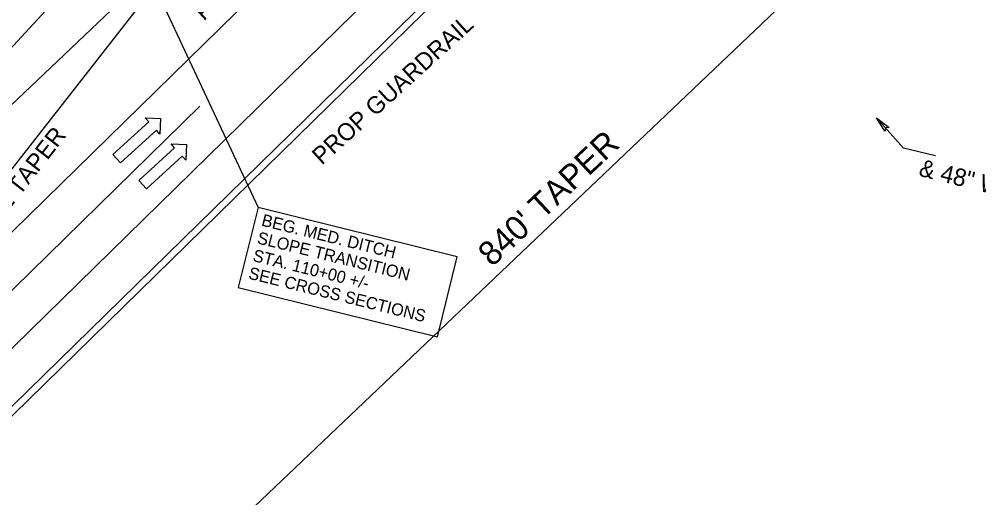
# Model space of a CAD drawing. Extents: x 2389694 to 2405615, y 547005 to 573532.
# Drawn here: x 2397548.9 to 2397826.3, y 559073.5 to 559211.7 of the extents above; entities that cross this region are included whole.
import ezdxf

# ---------------------------------------------------------------- set-up
doc = ezdxf.new("R2010")
doc.units = 0
for name, color, linetype in [('Prop Cable Guiderail Double Face', 7, 'Continuous'), ('Prop Conc Expressway Gutter', 7, 'Continuous'), ('Prop Dimension', 7, 'Continuous'), ('Prop Dimension Text', 7, 'Continuous'), ('Prop DSN Text', 7, 'Continuous'), ('Prop EOT', 7, 'Continuous'), ('Prop Guardrail', 7, 'Continuous'), ('Prop Horizontal Alignment', 7, 'Continuous'), ('Prop Lane Arrow Through CELL', 7, 'Continuous'), ('Prop Lane Lines', 7, 'Continuous')]:
    doc.layers.add(name, color=color, linetype=linetype)

msp = doc.modelspace()

# ---------------------------------------------------------------- linework, layer by layer
at = {"layer": 'Prop Cable Guiderail Double Face'}
msp.add_line((2397578.98, 559238.42), (2397374.65, 559017.94), dxfattribs=at)
at = {"layer": 'Prop Conc Expressway Gutter'}
msp.add_line((2397717.75, 559267.14), (2396556.62, 558131.22), dxfattribs=at)
at = {"layer": 'Prop Dimension'}
msp.add_line((2397199.35, 558674.04), (2397808.13, 559252.82), dxfattribs=at)
at = {"layer": 'Prop DSN Text'}
for p, q in [((2397586.42, 559224.79), (2397617.92, 559157.34)), ((2397804.53, 559174.5), (2397796.67, 559183.2)), ((2397813.8, 559172.19), (2397804.53, 559174.5))]:
    msp.add_line(p, q, dxfattribs=at)
for points in [[(2397799.14, 559179.36), (2397796.67, 559183.2), (2397800.32, 559180.4), (2397799.34, 559180.29)], [(2397612.19, 559134.22), (2397669.8, 559119.94), (2397675.53, 559143.06), (2397617.92, 559157.34)]]:
    msp.add_lwpolyline(points, close=True, dxfattribs=at)
at = {"layer": 'Prop EOT'}
for p, q in [((2396531.69, 558157.19), (2397732.72, 559332.14)), ((2397749.26, 559314.75), (2396548.23, 558139.8)), ((2397719.15, 559265.71), (2396558.02, 558129.79)), ((2397592.81, 559227.3), (2397504.06, 559114.05))]:
    msp.add_line(p, q, dxfattribs=at)
at = {"layer": 'Prop Guardrail'}
msp.add_line((2396558.02, 558129.79), (2397719.15, 559265.71), dxfattribs=at)
at = {"layer": 'Prop Horizontal Alignment'}
msp.add_line((2396449.76, 558144.15), (2398871.95, 560446.96), dxfattribs=at)
at = {"layer": 'Prop Lane Arrow Through CELL'}
for p, q in [((2397575.98, 559172.65), (2397586.33, 559182.07)), ((2397586.33, 559182.07), (2397585.32, 559183.18)), ((2397585.32, 559183.18), (2397589.74, 559183)), ((2397589.74, 559183), (2397589.56, 559178.52)), ((2397588.55, 559179.63), (2397578.2, 559170.21)), ((2397589.56, 559178.52), (2397588.55, 559179.63)), ((2397583.44, 559165.16), (2397593.8, 559174.58)), ((2397593.8, 559174.58), (2397592.79, 559175.69)), ((2397592.79, 559175.69), (2397597.21, 559175.52)), ((2397597.21, 559175.52), (2397597.03, 559171.03)), ((2397578.2, 559170.21), (2397575.98, 559172.65)), ((2397596.02, 559172.14), (2397585.66, 559162.72)), ((2397597.03, 559171.03), (2397596.02, 559172.14)), ((2397585.66, 559162.72), (2397583.44, 559165.16))]:
    msp.add_line(p, q, dxfattribs=at)
at = {"layer": 'Prop Lane Lines'}
msp.add_line((2397601.13, 559186.62), (2396539.96, 558148.5), dxfattribs=at)

# ---------------------------------------------------------------- texts
at = {"layer": 'Prop Dimension Text'}
for s, height, rotation, p in [('8:1 TAPER', 5, 52.1523, (2397542.2, 559151.72)), ("840' TAPER", 7, 43.2936, (2397685.62, 559139.95))]:
    msp.add_text(s, height=height, rotation=rotation, dxfattribs=at).set_placement(p)
at = {"layer": 'Prop DSN Text'}
for s, height, rotation, p in [('PROP GUARDRAIL', 5, 42.3099, (2397602.25, 559211.01)), ('PROP GUARDRAIL', 5, 42.3099, (2397636.37, 559169.38)), ('& 48" WW FENCE', 5, 346, (2397808.67, 559166.52)), ('BEG. MED. DITCH', 3.5, 346.0758, (2397618.7, 559152.1)), ('SLOPE TRANSITION', 3.5, 346.0758, (2397617.44, 559147)), ('STA. 110+00 +/-', 3.5, 346.0758, (2397616.17, 559141.9)), ('SEE CROSS SECTIONS', 3.5, 346.0758, (2397614.91, 559136.81))]:
    msp.add_text(s, height=height, rotation=rotation, dxfattribs=at).set_placement(p)

doc.saveas('drawing.dxf')
